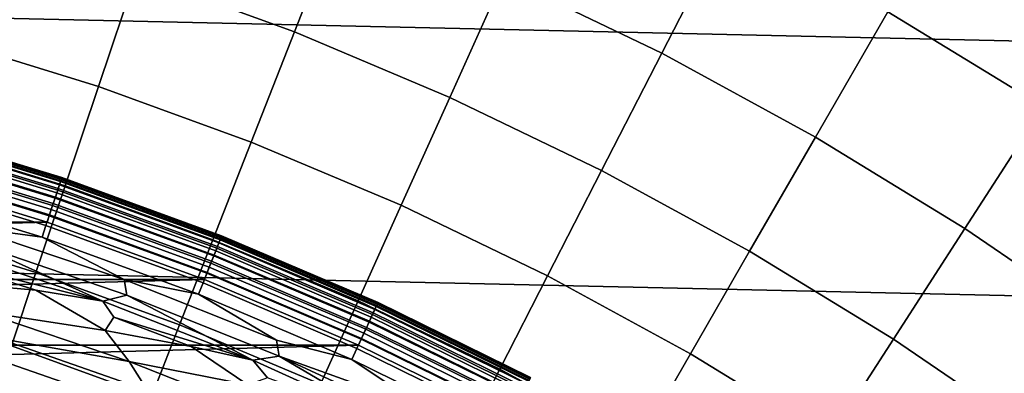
# Model space of a CAD drawing. Header units: metres. Extents: x -28 to 70, y -218 to 28.
# Tile 377 of 463: x 4.1 to 8.3, y 11.97 to 13.48. Entities that reach past the tile are written whole.
import ezdxf

# ---------------------------------------------------------------- set-up
doc = ezdxf.new("R2010")
doc.units = ezdxf.units.M
doc.layers.add('solid_10_261_432_XXX', color=7, linetype='CONTINUOUS')

msp = doc.modelspace()

# ---------------------------------------------------------------- linework, layer by layer
at = {"layer": 'solid_10_261_432_XXX'}
for points in [[(-22.95075, 15.149687, -5), (23.60734, 14.104733, -5), (24.216385, 13.031374, -5), (-23.60734, 14.104733, -5)], [(5.474398, 13.948539, 166.13768), (4.772316, 14.204076, 166.13768), (4.593443, 13.671689, 167.558289), (5.269211, 13.42573, 167.558289)], [(7.117751, 13.883687, 164.740463), (6.416859, 14.22122, 164.740463), (6.16287, 13.658323, 166.13768), (6.83602, 13.334151, 166.13768)], [(-23.60734, 14.104733, -5), (24.216385, 13.031374, -5), (24.776649, 11.93179, -5), (-24.216385, 13.031374, -5)], [(8.829606, 13.670903, 163.368866), (8.137192, 14.094029, 163.368866), (7.800948, 13.511639, 164.740463), (8.46475, 13.105997, 164.740463)], [(6.16287, 13.658323, 166.13768), (5.474398, 13.948539, 166.13768), (5.269211, 13.42573, 167.558289), (5.931878, 13.146392, 167.558289)], [(4.593443, 13.671689, 167.558289), (3.906256, 13.883658, 167.558289), (3.769526, 13.397692, 169.000046), (4.43266, 13.193143, 169.000046)], [(7.800948, 13.511639, 164.740463), (7.117751, 13.883687, 164.740463), (6.83602, 13.334151, 166.13768), (7.492175, 12.976829, 166.13768)], [(5.269211, 13.42573, 167.558289), (4.593443, 13.671689, 167.558289), (4.43266, 13.193143, 169.000046), (5.084774, 12.955792, 169.000046)], [(6.83602, 13.334151, 166.13768), (6.16287, 13.658323, 166.13768), (5.931878, 13.146392, 167.558289), (6.579798, 12.834371, 167.558289)], [(8.46475, 13.105997, 164.740463), (7.800948, 13.511639, 164.740463), (7.492175, 12.976829, 166.13768), (8.129704, 12.587243, 166.13768)], [(5.931878, 13.146392, 167.558289), (5.269211, 13.42573, 167.558289), (5.084774, 12.955792, 169.000046), (5.724246, 12.686233, 169.000046)], [(4.43266, 13.193143, 169.000046), (3.769526, 13.397692, 169.000046), (3.648395, 12.967166, 170.460709), (4.290219, 12.769189, 170.460709)], [(7.492175, 12.976829, 166.13768), (6.83602, 13.334151, 166.13768), (6.579798, 12.834371, 167.558289), (7.211359, 12.49044, 167.558289)], [(5.084774, 12.955792, 169.000046), (4.43266, 13.193143, 169.000046), (4.290219, 12.769189, 170.460709), (4.921378, 12.539467, 170.460709)], [(6.579798, 12.834371, 167.558289), (5.931878, 13.146392, 167.558289), (5.724246, 12.686233, 169.000046), (6.349487, 12.385132, 169.000046)], [(9.107508, 12.667772, 164.740463), (8.46475, 13.105997, 164.740463), (8.129704, 12.587243, 166.13768), (8.74702, 12.166364, 166.13768)], [(-24.216385, 13.031374, -5), (24.776649, 11.93179, -5), (25.28702, 10.80817, -5), (-24.776649, 11.93179, -5)], [(3.574687, 12.984629, 225.823212), (4.266848, 12.773917, 225.823212), (4.259007, 12.750444, 225.768066), (3.568119, 12.960768, 225.768066)], [(3.570299, 12.968688, 235.430954), (4.261611, 12.758238, 235.430954), (4.267033, 12.774469, 235.408081), (3.574841, 12.985188, 235.408081)], [(3.579443, 13.0019, 225.880936), (4.272524, 12.790909, 225.880936), (4.266848, 12.773917, 225.823212), (3.574687, 12.984629, 225.823212)], [(3.574841, 12.985188, 235.408081), (4.267033, 12.774469, 235.408081), (4.271367, 12.787445, 235.383011), (3.578473, 12.998378, 235.383011)], [(3.578473, 12.998378, 235.383011), (4.271367, 12.787445, 235.383011), (4.274525, 12.7969, 235.356232), (3.581119, 13.007989, 235.356232)], [(3.582314, 13.012331, 225.940384), (4.275952, 12.80117, 225.940384), (4.272524, 12.790909, 225.880936), (3.579443, 13.0019, 225.880936)], [(3.581119, 13.007989, 235.356232), (4.274525, 12.7969, 235.356232), (4.276443, 12.802642, 235.328323), (3.582726, 13.013825, 235.328323)], [(4.275952, 12.80117, 225.940384), (3.582314, 13.012331, 225.940384), (3.583261, 13.015769, 226), (4.277081, 12.804553, 226)], [(3.582726, 13.013825, 235.328323), (4.276443, 12.802642, 235.328323), (4.277081, 12.804553, 235.300003), (3.583261, 13.015769, 235.300003)], [(3.583261, 13.015769, 235.300003), (4.277081, 12.804553, 235.300003), (4.277081, 12.804553, 226), (3.583261, 13.015769, 226)], [(4.290219, 12.769189, 170.460709), (3.648395, 12.967166, 170.460709), (3.543053, 12.592757, 171.937958), (4.166346, 12.400497, 171.937958)], [(3.558869, 12.927169, 235.468262), (4.247967, 12.717392, 235.468262), (4.255212, 12.739082, 235.451141), (3.564939, 12.949216, 235.451157)], [(3.568119, 12.960768, 225.768066), (4.259007, 12.750444, 225.768066), (4.249116, 12.720832, 225.716309), (3.559832, 12.930667, 225.716309)], [(3.564939, 12.949216, 235.451157), (4.255212, 12.739082, 235.451141), (4.261611, 12.758238, 235.430954), (3.570299, 12.968688, 235.430954)], [(5.724246, 12.686233, 169.000046), (5.084774, 12.955792, 169.000046), (4.921378, 12.539467, 170.460709), (5.540301, 12.278568, 170.460709)], [(8.129704, 12.587243, 166.13768), (7.492175, 12.976829, 166.13768), (7.211359, 12.49044, 167.558289), (7.824992, 12.115458, 167.558289)], [(3.545109, 12.877188, 235.491928), (4.231544, 12.668223, 235.491928), (4.240024, 12.693611, 235.481949), (3.552214, 12.902994, 235.481949)], [(3.559832, 12.930667, 225.716309), (4.249116, 12.720832, 225.716309), (4.237319, 12.685513, 225.668716), (3.549948, 12.894767, 225.668716)], [(3.552214, 12.902994, 235.481949), (4.240024, 12.693611, 235.481949), (4.247967, 12.717392, 235.468262), (3.558869, 12.927169, 235.468262)], [(4.231544, 12.668223, 235.491928), (3.545109, 12.877188, 235.491928), (3.5377, 12.850275, 235.497986), (4.2227, 12.641747, 235.497986)], [(3.549948, 12.894767, 225.668716), (4.237319, 12.685513, 225.668716), (4.223788, 12.645005, 225.625946), (3.538612, 12.85359, 225.625946)], [(4.214089, 12.614731, 235.5), (3.530479, 12.822859, 235.5), (-4.213991, 12.614764, 235.5)], [(3.538612, 12.85359, 225.625946), (4.223788, 12.645005, 225.625946), (4.208721, 12.599899, 225.588638), (3.52599, 12.807739, 225.588638)], [(3.5377, 12.850275, 235.497986), (3.530479, 12.822859, 235.5), (4.214089, 12.614731, 235.5), (4.2227, 12.641747, 235.497986)], [(7.211359, 12.49044, 167.558289), (6.579798, 12.834371, 167.558289), (6.349487, 12.385132, 169.000046), (6.958942, 12.053241, 169.000046)], [(3.52599, 12.807739, 225.588638), (4.208721, 12.599899, 225.588638), (4.192339, 12.550854, 225.557358), (3.512266, 12.757885, 225.557358)], [(4.266848, 12.773917, 225.823212), (4.946694, 12.52634, 225.823212), (4.937604, 12.503321, 225.768066), (4.259007, 12.750444, 225.768066)], [(4.261611, 12.758238, 235.430954), (4.940623, 12.510965, 235.430954), (4.946908, 12.526881, 235.408081), (4.267033, 12.774469, 235.408081)], [(4.272524, 12.790909, 225.880936), (4.953274, 12.543001, 225.880936), (4.946694, 12.52634, 225.823212), (4.266848, 12.773917, 225.823212)], [(4.267033, 12.774469, 235.408081), (4.946908, 12.526881, 235.408081), (4.951933, 12.539605, 235.382996), (4.271367, 12.787445, 235.383011)], [(4.271367, 12.787445, 235.383011), (4.951933, 12.539605, 235.382996), (4.955595, 12.548877, 235.356232), (4.274525, 12.7969, 235.356232)], [(4.275952, 12.80117, 225.940384), (4.957248, 12.553064, 225.940384), (4.953274, 12.543001, 225.880936), (4.272524, 12.790909, 225.880936)], [(4.274525, 12.7969, 235.356232), (4.955595, 12.548877, 235.356232), (4.957818, 12.554507, 235.328323), (4.276443, 12.802642, 235.328323)], [(4.957248, 12.553064, 225.940384), (4.275952, 12.80117, 225.940384), (4.277081, 12.804553, 226), (4.958558, 12.556381, 226)], [(4.276443, 12.802642, 235.328323), (4.957818, 12.554507, 235.328323), (4.958558, 12.556381, 235.300003), (4.277081, 12.804553, 235.300003)], [(4.277081, 12.804553, 235.300003), (4.958558, 12.556381, 235.300003), (4.958558, 12.556381, 226), (4.277081, 12.804553, 226)], [(3.87887, 12.593596, 225.532532), (3.512266, 12.757885, 225.557358), (4.192339, 12.550854, 225.557358)], [(4.921378, 12.539467, 170.460709), (4.290219, 12.769189, 170.460709), (4.166346, 12.400497, 171.937958), (4.77928, 12.177407, 171.937958)], [(4.247967, 12.717392, 235.468262), (4.924806, 12.470912, 235.468262), (4.933205, 12.492181, 235.451141), (4.255212, 12.739082, 235.451141)], [(4.259007, 12.750444, 225.768066), (4.937604, 12.503321, 225.768066), (4.926137, 12.474282, 225.716309), (4.249116, 12.720832, 225.716309)], [(4.255212, 12.739082, 235.451141), (4.933205, 12.492181, 235.451141), (4.940623, 12.510965, 235.430954), (4.261611, 12.758238, 235.430954)], [(4.231544, 12.668223, 235.491928), (4.905765, 12.422696, 235.491928), (4.915596, 12.447592, 235.481949), (4.240024, 12.693611, 235.481949)], [(4.249116, 12.720832, 225.716309), (4.926137, 12.474282, 225.716309), (4.91246, 12.439649, 225.668716), (4.237319, 12.685513, 225.668716)], [(4.240024, 12.693611, 235.481949), (4.915596, 12.447592, 235.481949), (4.924806, 12.470912, 235.468262), (4.247967, 12.717392, 235.468262)], [(4.905765, 12.422696, 235.491928), (4.231544, 12.668223, 235.491928), (4.2227, 12.641747, 235.497986), (4.895512, 12.396732, 235.497986)], [(4.237319, 12.685513, 225.668716), (4.91246, 12.439649, 225.668716), (4.896773, 12.399926, 225.625946), (4.223788, 12.645005, 225.625946)], [(6.349487, 12.385132, 169.000046), (5.724246, 12.686233, 169.000046), (5.540301, 12.278568, 170.460709), (6.14545, 11.987144, 170.460709)], [(4.214089, 12.614731, 235.5), (-4.213991, 12.614764, 235.5), (-4.885407, 12.370238, 235.5)], [(4.885502, 12.370201, 235.5), (4.214089, 12.614731, 235.5), (-4.885407, 12.370238, 235.5)], [(4.223788, 12.645005, 225.625946), (4.896773, 12.399926, 225.625946), (4.879306, 12.355694, 225.588638), (4.208721, 12.599899, 225.588638)], [(4.2227, 12.641747, 235.497986), (4.214089, 12.614731, 235.5), (4.885502, 12.370201, 235.5), (4.895512, 12.396732, 235.497986)], [(4.166346, 12.400497, 171.937958), (3.543053, 12.592757, 171.937958), (3.453665, 12.275056, 173.429489), (4.061233, 12.087646, 173.429489)], [(4.541966, 12.369916, 225.532532), (3.87887, 12.593596, 225.532532), (4.192339, 12.550854, 225.557358)], [(4.554585, 12.303768, 225.514542), (3.891693, 12.529233, 225.514542), (3.87887, 12.593596, 225.532532), (4.541966, 12.369916, 225.532532)], [(4.208721, 12.599899, 225.588638), (4.879306, 12.355694, 225.588638), (4.860314, 12.307599, 225.557358), (4.192339, 12.550854, 225.557358)], [(8.74702, 12.166364, 166.13768), (8.129704, 12.587243, 166.13768), (7.824992, 12.115458, 167.558289), (8.41917, 11.710353, 167.558289)], [(4.451867, 12.27809, 225.503647), (3.799519, 12.49537, 225.503647), (3.891693, 12.529233, 225.514542)], [(4.451867, 12.27809, 225.503647), (3.891693, 12.529233, 225.514542), (4.554585, 12.303768, 225.514542)], [(4.541966, 12.369916, 225.532532), (4.192339, 12.550854, 225.557358), (4.860314, 12.307599, 225.557358)], [(5.540301, 12.278568, 170.460709), (4.921378, 12.539467, 170.460709), (4.77928, 12.177407, 171.937958), (5.380332, 11.924042, 171.937958)], [(4.946694, 12.52634, 225.823212), (5.612264, 12.242608, 225.823212), (5.601951, 12.220111, 225.768066), (4.937604, 12.503321, 225.768066)], [(4.940623, 12.510965, 235.430954), (5.605376, 12.227584, 235.430939), (5.612507, 12.243139, 235.408081), (4.946908, 12.526881, 235.408081)], [(4.953274, 12.543001, 225.880936), (5.619729, 12.258893, 225.880936), (5.612264, 12.242608, 225.823212), (4.946694, 12.52634, 225.823212)], [(4.946908, 12.526881, 235.408081), (5.612507, 12.243139, 235.408081), (5.618207, 12.255575, 235.382996), (4.951933, 12.539605, 235.382996)], [(4.951933, 12.539605, 235.382996), (5.618207, 12.255575, 235.382996), (5.622362, 12.264636, 235.356232), (4.955595, 12.548877, 235.356232)], [(4.957248, 12.553064, 225.940384), (5.624238, 12.268728, 225.940384), (5.619729, 12.258893, 225.880936), (4.953274, 12.543001, 225.880936)], [(4.955595, 12.548877, 235.356232), (5.622362, 12.264636, 235.356232), (5.624884, 12.270139, 235.328308), (4.957818, 12.554507, 235.328323)], [(5.624238, 12.268728, 225.940384), (4.957248, 12.553064, 225.940384), (4.958558, 12.556381, 226), (5.625723, 12.27197, 226)], [(4.957818, 12.554507, 235.328323), (5.624884, 12.270139, 235.328308), (5.625723, 12.27197, 235.300003), (4.958558, 12.556381, 235.300003)], [(4.958558, 12.556381, 235.300003), (5.625723, 12.27197, 235.300003), (5.625723, 12.27197, 226), (4.958558, 12.556381, 226)], [(3.829578, 12.431736, 225.500061), (3.799519, 12.49537, 225.503647), (4.451867, 12.27809, 225.503647)], [(4.924806, 12.470912, 235.468262), (5.587431, 12.188438, 235.468262), (5.59696, 12.209226, 235.451141), (4.933205, 12.492181, 235.451141)], [(4.937604, 12.503321, 225.768066), (5.601951, 12.220111, 225.768066), (5.58894, 12.19173, 225.716309), (4.926137, 12.474282, 225.716309)], [(4.933205, 12.492181, 235.451141), (5.59696, 12.209226, 235.451141), (5.605376, 12.227584, 235.430939), (4.940623, 12.510965, 235.430954)], [(7.824992, 12.115458, 167.558289), (7.211359, 12.49044, 167.558289), (6.958942, 12.053241, 169.000046), (7.551096, 11.691383, 169.000046)], [(4.91246, 12.439649, 225.668716), (5.573423, 12.157882, 225.668716), (5.555626, 12.119059, 225.625946), (4.896773, 12.399926, 225.625946)], [(4.905765, 12.422696, 235.491928), (5.565828, 12.141315, 235.491928), (5.576982, 12.165647, 235.481949), (4.915596, 12.447592, 235.481949)], [(4.926137, 12.474282, 225.716309), (5.58894, 12.19173, 225.716309), (5.573423, 12.157882, 225.668716), (4.91246, 12.439649, 225.668716)], [(4.915596, 12.447592, 235.481949), (5.576982, 12.165647, 235.481949), (5.587431, 12.188438, 235.468262), (4.924806, 12.470912, 235.468262)], [(4.165607, 12.324755, 225.500092), (3.829578, 12.431736, 225.500061), (4.451867, 12.27809, 225.503647)], [(3.843997, 12.353157, 225.496429), (3.829578, 12.431736, 225.500061), (4.165607, 12.324755, 225.500092)], [(4.77928, 12.177407, 171.937958), (4.166346, 12.400497, 171.937958), (4.061233, 12.087646, 173.429489), (4.658704, 11.870184, 173.429489)], [(4.896773, 12.399926, 225.625946), (5.555626, 12.119059, 225.625946), (5.535808, 12.075829, 225.588638), (4.879306, 12.355694, 225.588638)], [(4.895512, 12.396732, 235.497986), (4.885502, 12.370201, 235.5), (5.542815, 12.089962, 235.5), (5.554196, 12.11594, 235.497986)], [(5.565828, 12.141315, 235.491928), (4.905765, 12.422696, 235.491928), (4.895512, 12.396732, 235.497986), (5.554196, 12.11594, 235.497986)], [(4.885502, 12.370201, 235.5), (-4.885407, 12.370238, 235.5), (-5.542723, 12.090005, 235.5)], [(5.542815, 12.089962, 235.5), (4.885502, 12.370201, 235.5), (-5.542723, 12.090005, 235.5)], [(3.932609, 12.233326, 225.484848), (3.843997, 12.353157, 225.496429), (4.165607, 12.324755, 225.500092), (4.462152, 12.152062, 225.496552)], [(5.192253, 12.11135, 225.532532), (4.541966, 12.369916, 225.532532), (4.860314, 12.307599, 225.557358)], [(5.204504, 12.04326, 225.514542), (4.554585, 12.303768, 225.514542), (4.541966, 12.369916, 225.532532), (5.192253, 12.11135, 225.532532)], [(4.879306, 12.355694, 225.588638), (5.535808, 12.075829, 225.588638), (5.514261, 12.028822, 225.557358), (4.860314, 12.307599, 225.557358)], [(6.958942, 12.053241, 169.000046), (6.349487, 12.385132, 169.000046), (6.14545, 11.987144, 170.460709), (6.735321, 11.665917, 170.460709)], [(4.462152, 12.152062, 225.496552), (4.165607, 12.324755, 225.500092), (4.451867, 12.27809, 225.503647), (4.498554, 12.208834, 225.500122)], [(5.091875, 12.026779, 225.503647), (4.451867, 12.27809, 225.503647), (4.554585, 12.303768, 225.514542)], [(4.498554, 12.208834, 225.500122), (4.451867, 12.27809, 225.503647), (5.091875, 12.026779, 225.503647)], [(5.091875, 12.026779, 225.503647), (4.554585, 12.303768, 225.514542), (5.204504, 12.04326, 225.514542)], [(5.192253, 12.11135, 225.532532), (4.860314, 12.307599, 225.557358), (5.514261, 12.028822, 225.557358)], [(6.14545, 11.987144, 170.460709), (5.540301, 12.278568, 170.460709), (5.380332, 11.924042, 171.937958), (5.968009, 11.641032, 171.937958)], [(5.624238, 12.268728, 225.940384), (6.274994, 11.948982, 225.940384), (6.269964, 11.939404, 225.880936), (5.619729, 12.258893, 225.880936)], [(5.622362, 12.264636, 235.356232), (6.272902, 11.944998, 235.356232), (6.275716, 11.950356, 235.328308), (5.624884, 12.270139, 235.328308)], [(6.274994, 11.948982, 225.940384), (5.624238, 12.268728, 225.940384), (5.625723, 12.27197, 226), (6.276652, 11.95214, 226)], [(5.624884, 12.270139, 235.328308), (6.275716, 11.950356, 235.328308), (6.276652, 11.95214, 235.300003), (5.625723, 12.27197, 235.300003)], [(5.625723, 12.27197, 235.300003), (6.276652, 11.95214, 235.300003), (6.276652, 11.95214, 226), (5.625723, 12.27197, 226)], [(3.932609, 12.233326, 225.484848), (4.56327, 12.020517, 225.484879), (4.001872, 12.119683, 225.465515)], [(4.462152, 12.152062, 225.496552), (4.56327, 12.020517, 225.484879), (3.932609, 12.233326, 225.484848)], [(5.59696, 12.209226, 235.451141), (6.244562, 11.891032, 235.451141), (6.253952, 11.908913, 235.430939), (5.605376, 12.227584, 235.430939)], [(5.612264, 12.242608, 225.823212), (6.261635, 11.923544, 225.823212), (6.250129, 11.901632, 225.768066), (5.601951, 12.220111, 225.768066)], [(5.605376, 12.227584, 235.430939), (6.253952, 11.908913, 235.430939), (6.261908, 11.924062, 235.408066), (5.612507, 12.243139, 235.408081)], [(5.619729, 12.258893, 225.880936), (6.269964, 11.939404, 225.880936), (6.261635, 11.923544, 225.823212), (5.612264, 12.242608, 225.823212)], [(5.612507, 12.243139, 235.408081), (6.261908, 11.924062, 235.408066), (6.268267, 11.936173, 235.382996), (5.618207, 12.255575, 235.382996)], [(5.618207, 12.255575, 235.382996), (6.268267, 11.936173, 235.382996), (6.272902, 11.944998, 235.356232), (5.622362, 12.264636, 235.356232)], [(4.462152, 12.152062, 225.496552), (4.498554, 12.208834, 225.500122), (4.828182, 12.084059, 225.500168)], [(4.828182, 12.084059, 225.500168), (4.498554, 12.208834, 225.500122), (5.091875, 12.026779, 225.503647)], [(5.58894, 12.19173, 225.716309), (6.235613, 11.873992, 225.716309), (6.2183, 11.841025, 225.668716), (5.573423, 12.157882, 225.668716)], [(5.576982, 12.165647, 235.481949), (6.222273, 11.848589, 235.481949), (6.23393, 11.870787, 235.468262), (5.587431, 12.188438, 235.468262)], [(5.587431, 12.188438, 235.468262), (6.23393, 11.870787, 235.468262), (6.244562, 11.891032, 235.451141), (5.59696, 12.209226, 235.451141)], [(5.601951, 12.220111, 225.768066), (6.250129, 11.901632, 225.768066), (6.235613, 11.873992, 225.716309), (5.58894, 12.19173, 225.716309)], [(4.56327, 12.020517, 225.484879), (4.462152, 12.152062, 225.496552), (4.828182, 12.084059, 225.500168), (5.069966, 11.921103, 225.496765)], [(5.380332, 11.924042, 171.937958), (4.77928, 12.177407, 171.937958), (4.658704, 11.870184, 173.429489), (5.244593, 11.623212, 173.429489)], [(6.209828, 11.824892, 235.491913), (5.565828, 12.141315, 235.491928), (5.554196, 12.11594, 235.497986), (6.19685, 11.800179, 235.497986)], [(5.573423, 12.157882, 225.668716), (6.2183, 11.841025, 225.668716), (6.198444, 11.803213, 225.625946), (5.555626, 12.119059, 225.625946)], [(5.565828, 12.141315, 235.491928), (6.209828, 11.824892, 235.491913), (6.222273, 11.848589, 235.481949), (5.576982, 12.165647, 235.481949)], [(4.64204, 11.896916, 225.465378), (4.594628, 11.822389, 225.438217), (3.961076, 12.042789, 225.438599), (4.001872, 12.119683, 225.465515)], [(4.56327, 12.020517, 225.484879), (4.64204, 11.896916, 225.465378), (4.001872, 12.119683, 225.465515)], [(5.204504, 12.04326, 225.514542), (5.192253, 12.11135, 225.532532), (5.514261, 12.028822, 225.557358), (5.827895, 11.818625, 225.532532)], [(5.555626, 12.119059, 225.625946), (6.198444, 11.803213, 225.625946), (6.176333, 11.76111, 225.588638), (5.535808, 12.075829, 225.588638)], [(5.554196, 12.11594, 235.497986), (5.542815, 12.089962, 235.5), (6.18416, 11.77481, 235.5), (6.19685, 11.800179, 235.497986)], [(8.41917, 11.710353, 167.558289), (7.824992, 12.115458, 167.558289), (7.551096, 11.691383, 169.000046), (8.124476, 11.300459, 169.000046)], [(5.542815, 12.089962, 235.5), (-5.542723, 12.090005, 235.5), (-6.184069, 11.774858, 235.5)], [(6.18416, 11.77481, 235.5), (5.542815, 12.089962, 235.5), (-6.184069, 11.774858, 235.5)], [(4.658704, 11.870184, 173.429489), (4.061233, 12.087646, 173.429489), (3.975048, 11.831129, 174.932922), (4.55984, 11.618282, 174.932922)], [(5.069966, 11.921103, 225.496765), (4.828182, 12.084059, 225.500168), (5.091875, 12.026779, 225.503647), (5.15426, 11.950523, 225.500214)], [(5.535808, 12.075829, 225.588638), (6.176333, 11.76111, 225.588638), (6.152292, 11.715329, 225.557358), (5.514261, 12.028822, 225.557358)], [(3.961076, 12.042789, 225.438599), (4.594628, 11.822389, 225.438217), (4.602405, 11.729826, 225.403564), (3.968427, 11.953254, 225.404297)], [(4.56327, 12.020517, 225.484879), (5.182571, 11.776229, 225.485001), (4.64204, 11.896916, 225.465378)], [(5.069966, 11.921103, 225.496765), (5.182571, 11.776229, 225.485001), (4.56327, 12.020517, 225.484879)], [(5.717771, 11.742134, 225.503647), (5.091875, 12.026779, 225.503647), (5.204504, 12.04326, 225.514542)], [(5.15426, 11.950523, 225.500214), (5.091875, 12.026779, 225.503647), (5.717771, 11.742134, 225.503647)], [(5.8396, 11.748448, 225.514542), (5.204504, 12.04326, 225.514542), (5.827895, 11.818625, 225.532532)], [(5.717771, 11.742134, 225.503647), (5.204504, 12.04326, 225.514542), (5.8396, 11.748448, 225.514542)], [(5.827895, 11.818625, 225.532532), (5.514261, 12.028822, 225.557358), (6.152292, 11.715329, 225.557358)], [(7.551096, 11.691383, 169.000046), (6.958942, 12.053241, 169.000046), (6.735321, 11.665917, 170.460709), (7.308446, 11.315688, 170.460709)], [(6.735321, 11.665917, 170.460709), (6.14545, 11.987144, 170.460709), (5.968009, 11.641032, 171.937958), (6.540848, 11.329081, 171.937958)]]:
    msp.add_3dface(points, dxfattribs=at)

doc.saveas('drawing.dxf')
